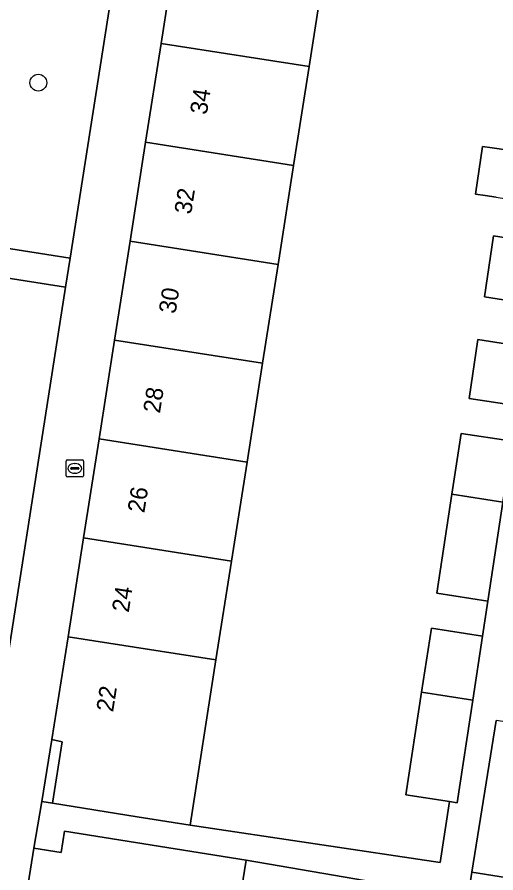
# Model space of a CAD drawing. Extents: x 163008 to 163854, y 382777 to 383982.
# Drawn here: x 163282.98 to 163310.89, y 383111.73 to 383161.59 of the extents above; entities that cross this region are included whole.
import ezdxf

# ---------------------------------------------------------------- set-up
doc = ezdxf.new("R2010")
doc.units = 0
for name, color, linetype in [('IMGEO_Boom', 7, 'Continuous'), ('IMGEO_Brandkraan', 7, 'Continuous'), ('IMGEO_Erf', 7, 'Continuous'), ('IMGEO_Groenvoorziening', 7, 'Continuous'), ('IMGEO_Pand', 7, 'Continuous'), ('IMGEO_Pand_nummerreeks', 7, 'Continuous'), ('IMGEO_Voetpad_open', 7, 'Continuous')]:
    doc.layers.add(name, color=color, linetype=linetype)

msp = doc.modelspace()

# ---------------------------------------------------------------- linework, layer by layer
at = {"layer": 'IMGEO_Boom'}
msp.add_circle((163284.214, 383157.766), 0.489, dxfattribs=at)
at = {"layer": 'IMGEO_Brandkraan'}
for p, q in [((163285.841, 383134.868), (163285.841, 383135.72)), ((163285.916, 383135.794), (163286.768, 383135.794)), ((163286.842, 383135.72), (163286.842, 383134.868)), ((163286.1, 383135.288), (163286.1, 383135.3)), ((163286.538, 383135.251), (163286.14, 383135.251)), ((163286.143, 383135.337), (163286.541, 383135.337)), ((163286.329, 383135.574), (163286.354, 383135.574)), ((163286.584, 383135.3), (163286.584, 383135.288)), ((163286.768, 383134.794), (163285.916, 383134.794)), ((163286.352, 383135.014), (163286.327, 383135.014))]:
    msp.add_line(p, q, dxfattribs=at)
for points in [[(163285.841, 383134.868), (163285.841, 383135.72)], [(163285.916, 383135.794), (163286.768, 383135.794)], [(163286.842, 383135.72), (163286.842, 383134.868)], [(163286.768, 383134.794), (163285.916, 383134.794)]]:
    msp.add_lwpolyline(points, dxfattribs=at)
for centre, radius, start, end in [((163285.918, 383135.718), 0.0765, 91.552, 178.448), ((163285.918, 383135.718), 0.0765, 91.552, 178.448), ((163286.766, 383135.718), 0.0765, 1.552, 88.448), ((163286.766, 383135.718), 0.0765, 1.552, 88.448), ((163286.14, 383135.297), 0.0403, 85.8775, 175.7526), ((163286.137, 383135.287), 0.0366, 178.938, 274.7102), ((163286.541, 383135.294), 0.043, 264.8664, 352.4533), ((163286.545, 383135.299), 0.0386, 1.7309, 96.639), ((163285.918, 383134.87), 0.0765, 181.552, 268.448), ((163285.918, 383134.87), 0.0765, 181.552, 268.448), ((163286.766, 383134.87), 0.0765, 271.552, 358.448), ((163286.766, 383134.87), 0.0765, 271.552, 358.448)]:
    msp.add_arc(centre, radius, start, end, dxfattribs=at)
for centre, major_axis, ratio, start_param, end_param in [((163286.328, 383135.294), (-0.387, 0.002), 0.722429, 4.712389, 7.853982), ((163286.353, 383135.294), (-0.39, 0.002), 0.717154, 1.570796, 4.712389)]:
    msp.add_ellipse(centre, major_axis=major_axis, ratio=ratio, start_param=start_param, end_param=end_param, dxfattribs=at)
at = {"layer": 'IMGEO_Erf'}
for points in [[(163300.903, 383164.465), (163299.999, 383158.703), (163299.094, 383152.943), (163298.19, 383147.181), (163297.285, 383141.42), (163296.381, 383135.658), (163295.476, 383129.896), (163294.572, 383124.135), (163293.062, 383114.515), (163307.648, 383112.336), (163308.19, 383115.881), (163305.646, 383116.27), (163306.56, 383122.254), (163307.129, 383125.979), (163310.113, 383125.511), (163310.425, 383127.55), (163307.44, 383128.018), (163308.322, 383133.786), (163308.864, 383137.335), (163311.73, 383136.896)], [(163310.916, 383151.089), (163310.259, 383151.192), (163309.702, 383151.279), (163310.12, 383154.055), (163310.677, 383153.971), (163311.748, 383153.81)], [(163312.936, 383144.869), (163310.222, 383145.295), (163310.756, 383148.838), (163313.47, 383148.413)], [(163312.044, 383138.954), (163309.328, 383139.364), (163309.847, 383142.806), (163312.561, 383142.381)], [(163307.77, 383110.513), (163296.334, 383112.464), (163295.189, 383105.349)], [(163314.273, 383111.005), (163309.485, 383111.773), (163306.126, 383090.074)]]:
    msp.add_lwpolyline(points, dxfattribs=at)
msp.add_lwpolyline([(163285.597, 383119.367), (163285.003, 383119.491), (163284.408, 383115.89), (163285.044, 383115.785)], close=True, dxfattribs=at)
at = {"layer": 'IMGEO_Groenvoorziening'}
for points in [[(163284.671, 383176.706), (163280.237, 383148.453), (163286.065, 383147.534), (163290.5, 383175.79)], [(163285.801, 383145.855), (163279.973, 383146.774), (163275.529, 383118.456)], [(163281.366, 383117.602), (163285.801, 383145.855)]]:
    msp.add_lwpolyline(points, dxfattribs=at)
at = {"layer": 'IMGEO_Pand'}
for points in [[(163292.275, 383165.819), (163291.371, 383160.057), (163299.999, 383158.703), (163300.903, 383164.465)], [(163290.466, 383154.296), (163299.094, 383152.943), (163299.999, 383158.703), (163291.371, 383160.057)], [(163314.358, 383154.309), (163311.882, 383154.698), (163311.748, 383153.81), (163310.677, 383153.971), (163310.12, 383154.055), (163309.702, 383151.279), (163310.259, 383151.192), (163310.916, 383151.089), (163313.805, 383150.636)], [(163290.466, 383154.296), (163289.562, 383148.534), (163298.19, 383147.181), (163299.094, 383152.943)], [(163313.47, 383148.413), (163310.756, 383148.838), (163310.222, 383145.295), (163312.936, 383144.869)], [(163297.285, 383141.42), (163298.19, 383147.181), (163289.562, 383148.534), (163288.658, 383142.773)], [(163296.381, 383135.658), (163297.285, 383141.42), (163288.658, 383142.773), (163287.753, 383137.011)], [(163312.561, 383142.381), (163309.847, 383142.806), (163309.328, 383139.364), (163312.044, 383138.954)], [(163311.85, 383136.878), (163311.73, 383136.896), (163308.864, 383137.335), (163308.322, 383133.786), (163311.306, 383133.318)], [(163286.849, 383131.25), (163295.476, 383129.896), (163296.381, 383135.658), (163287.753, 383137.011)], [(163308.322, 383133.786), (163307.44, 383128.018), (163310.425, 383127.55), (163311.306, 383133.318)], [(163294.572, 383124.135), (163295.476, 383129.896), (163286.849, 383131.25), (163285.944, 383125.489)], [(163310.113, 383125.511), (163307.129, 383125.979), (163306.56, 383122.254), (163309.544, 383121.785)], [(163294.572, 383124.135), (163285.944, 383125.489), (163285.003, 383119.491), (163285.597, 383119.367), (163285.044, 383115.785), (163289.983, 383115.003), (163293.062, 383114.515)], [(163309.544, 383121.785), (163306.56, 383122.254), (163305.646, 383116.27), (163308.19, 383115.881), (163308.632, 383115.813)], [(163313.762, 383120.185), (163310.902, 383120.616), (163309.485, 383111.773), (163314.273, 383111.005), (163314.739, 383113.914), (163312.829, 383114.22), (163312.948, 383115.114)], [(163295.189, 383105.349), (163296.334, 383112.464), (163285.74, 383114.168), (163285.54, 383112.924), (163283.96, 383113.178), (163283.016, 383107.31), (163290.873, 383106.044)]]:
    msp.add_lwpolyline(points, close=True, dxfattribs=at)
at = {"layer": 'IMGEO_Voetpad_open'}
for points in [[(163287.753, 383137.011), (163288.658, 383142.773), (163289.562, 383148.534), (163290.466, 383154.296), (163291.371, 383160.057), (163292.275, 383165.819), (163293.179, 383171.58), (163294.107, 383177.489), (163294.265, 383178.498), (163294.527, 383180.165), (163294.93, 383182.733), (163295.867, 383188.642), (163296.779, 383194.4), (163297.692, 383200.158), (163298.605, 383205.916), (163299.517, 383211.674), (163300.454, 383217.582), (163300.683, 383219.028), (163300.448, 383219.057), (163298.028, 383219.424), (163291.719, 383220.383), (163290.673, 383214.627)], [(163265.57, 383054.888), (163269.985, 383082.335), (163275.662, 383081.422), (163275.873, 383083.085), (163270.193, 383083.981), (163274.68, 383112.429), (163274.673, 383112.705), (163275.529, 383118.456), (163279.973, 383146.774), (163285.801, 383145.855), (163286.065, 383147.534), (163280.237, 383148.453), (163284.671, 383176.706)], [(163290.5, 383175.79), (163286.065, 383147.534), (163285.801, 383145.855), (163281.366, 383117.602)], [(163269.005, 383051.211), (163273.802, 383050.136), (163273.839, 383050.253), (163274.646, 383055.268), (163275.591, 383061.143), (163276.519, 383066.914), (163277.447, 383072.686), (163278.375, 383078.456), (163279.304, 383084.227), (163280.232, 383089.997), (163281.16, 383095.768), (163282.088, 383101.54), (163283.016, 383107.31), (163283.96, 383113.178), (163284.408, 383115.89), (163285.003, 383119.491), (163285.944, 383125.489), (163286.849, 383131.25), (163287.753, 383137.011)], [(163311.306, 383133.318), (163310.425, 383127.55), (163310.113, 383125.511), (163309.544, 383121.785), (163308.632, 383115.813), (163308.19, 383115.881), (163307.648, 383112.336), (163293.062, 383114.515), (163289.983, 383115.003), (163285.044, 383115.785), (163284.408, 383115.89), (163283.96, 383113.178), (163285.54, 383112.924), (163285.74, 383114.168), (163296.334, 383112.464), (163307.77, 383110.513)], [(163306.126, 383090.074), (163309.485, 383111.773), (163310.902, 383120.616)]]:
    msp.add_lwpolyline(points, dxfattribs=at)

# ---------------------------------------------------------------- texts
at = {"layer": 'IMGEO_Pand_nummerreeks'}
for s, p in [('34', (163294.034, 383155.865)), ('32', (163293.122, 383150.062)), ('30', (163292.213, 383144.268)), ('28', (163291.302, 383138.469)), ('26', (163290.392, 383132.666)), ('24', (163289.482, 383126.866)), ('22', (163288.57, 383121.063))]:
    msp.add_text(s, height=1, rotation=81.079, dxfattribs=at).set_placement(p)

doc.saveas('drawing.dxf')
